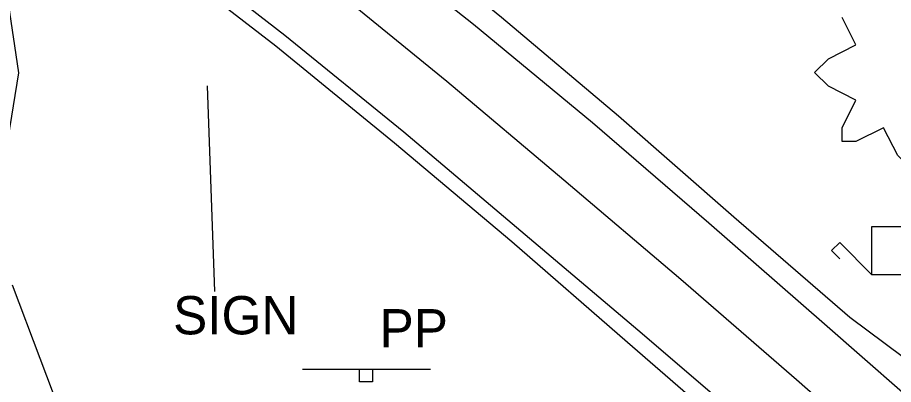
# Model space of a CAD drawing. Extents: x 1602514 to 1609837, y 863887 to 871157.
# Drawn here: x 1604266.8 to 1604409.7, y 867238.3 to 867298.1 of the extents above; entities that cross this region are included whole.
import ezdxf

# ---------------------------------------------------------------- set-up
doc = ezdxf.new("R2010")
doc.units = 0
for name, color, linetype in [('Environmental-New trees', 7, 'Continuous'), ('Roadway-Signs', 7, 'Continuous'), ('Survey-Centerline', 7, 'Continuous'), ('Survey-Edge of pavement', 7, 'Continuous'), ('Survey-Entrances', 7, 'Continuous'), ('Survey-Miscellaneous roadside', 7, 'Continuous'), ('Survey-Ridge Lines', 7, 'Continuous'), ('Survey-Shoulders', 7, 'Continuous'), ('Survey-Vegetation trees', 7, 'Continuous'), ('Utility-Pole', 7, 'Continuous')]:
    doc.layers.add(name, color=color, linetype=linetype)

msp = doc.modelspace()

# ---------------------------------------------------------------- linework, layer by layer
at = {"layer": 'Environmental-New trees'}
msp.add_lwpolyline([(1604423.85, 867298.16), (1604421.6, 867293.66), (1604426.1, 867291.41), (1604428.35, 867289.16), (1604426.1, 867286.91), (1604421.6, 867284.66), (1604423.85, 867280.16), (1604423.85, 867277.91), (1604421.42, 867277.99), (1604417.09, 867280.16), (1604414.84, 867275.66), (1604412.59, 867273.41), (1604410.4, 867275.6), (1604408.09, 867280.16), (1604403.59, 867277.91), (1604401.34, 867277.91), (1604401.34, 867280.16), (1604403.59, 867284.66), (1604399.09, 867286.91), (1604396.84, 867289.16), (1604399.09, 867291.41), (1604403.59, 867293.66), (1604401.34, 867298.16)], dxfattribs=at)
msp.add_lwpolyline([(1604423.85, 867298.16), (1604421.6, 867293.66), (1604426.1, 867291.41), (1604428.35, 867289.16), (1604426.1, 867286.91), (1604421.6, 867284.66), (1604423.85, 867280.16), (1604423.85, 867277.91), (1604421.42, 867277.99), (1604417.09, 867280.16), (1604414.84, 867275.66), (1604412.59, 867273.41), (1604410.4, 867275.6), (1604408.09, 867280.16), (1604403.59, 867277.91), (1604401.34, 867277.91), (1604401.34, 867280.16), (1604403.59, 867284.66), (1604399.09, 867286.91), (1604396.84, 867289.16), (1604399.09, 867291.41), (1604403.59, 867293.66), (1604401.34, 867298.16)], dxfattribs=at)
at = {"layer": 'Roadway-Signs'}
for p, q in [((1604313.29, 867240.79), (1604334.19, 867240.79)), ((1604313.29, 867240.79), (1604334.19, 867240.79)), ((1604322.64, 867238.69), (1604322.64, 867240.79)), ((1604322.64, 867238.69), (1604322.64, 867240.79)), ((1604323.69, 867240.79), (1604323.69, 867240.79)), ((1604323.69, 867240.79), (1604323.69, 867240.79)), ((1604324.74, 867240.79), (1604324.74, 867238.69)), ((1604324.74, 867240.79), (1604324.74, 867238.69)), ((1604324.74, 867238.69), (1604322.64, 867238.69)), ((1604324.74, 867238.69), (1604322.64, 867238.69))]:
    msp.add_line(p, q, dxfattribs=at)
at = {"layer": 'Survey-Centerline'}
msp.add_lwpolyline([(1604597.57, 867054.21), (1604579.15, 867071.12), (1604560.71, 867088), (1604542.42, 867105.05), (1604523.9, 867121.84), (1604505.43, 867138.69), (1604487.19, 867155.78), (1604468.45, 867172.34), (1604450, 867189.19), (1604431.41, 867205.92), (1604412.71, 867222.52), (1604393.92, 867239.01), (1604375.02, 867255.38), (1604355.97, 867271.57), (1604336.87, 867287.69), (1604317.48, 867303.49), (1604297.67, 867318.76), (1604277.42, 867333.54), (1604256.97, 867347.99)], dxfattribs=at)
msp.add_lwpolyline([(1604597.57, 867054.21), (1604579.15, 867071.12), (1604560.71, 867088), (1604542.42, 867105.05), (1604523.9, 867121.84), (1604505.43, 867138.69), (1604487.19, 867155.78), (1604468.45, 867172.34), (1604450, 867189.19), (1604431.41, 867205.92), (1604412.71, 867222.52), (1604393.92, 867239.01), (1604375.02, 867255.38), (1604355.97, 867271.57), (1604336.87, 867287.69), (1604317.48, 867303.49), (1604297.67, 867318.76), (1604277.42, 867333.54), (1604256.97, 867347.99)], dxfattribs=at)
at = {"layer": 'Survey-Edge of pavement'}
for points in [[(1604454.52, 867197.98), (1604435.91, 867214.78), (1604417.34, 867231.59), (1604398.48, 867248.1), (1604379.57, 867264.6), (1604360.61, 867280.95), (1604341.21, 867296.99), (1604321.4, 867312.66), (1604301.44, 867328.14), (1604281.16, 867343.02), (1604260.09, 867357.37), (1604238.85, 867371.11), (1604216.9, 867383.96), (1604194.61, 867396.1), (1604171.8, 867407.21), (1604148.61, 867417.47), (1604124.95, 867426.91), (1604101.35, 867435.58), (1604077.46, 867443.59), (1604053.46, 867450.96), (1604029.53, 867458.2), (1604005.44, 867465.47), (1603981.53, 867472.59), (1603966.46, 867476.99)], [(1604454.52, 867197.98), (1604435.91, 867214.78), (1604417.34, 867231.59), (1604398.48, 867248.1), (1604379.57, 867264.6), (1604360.61, 867280.95), (1604341.21, 867296.99), (1604321.4, 867312.66), (1604301.44, 867328.14), (1604281.16, 867343.02), (1604260.09, 867357.37), (1604238.85, 867371.11), (1604216.9, 867383.96), (1604194.61, 867396.1), (1604171.8, 867407.21), (1604148.61, 867417.47), (1604124.95, 867426.91), (1604101.35, 867435.58), (1604077.46, 867443.59), (1604053.46, 867450.96), (1604029.53, 867458.2), (1604005.44, 867465.47), (1603981.53, 867472.59), (1603966.46, 867476.99)], [(1604608.96, 867029.57), (1604590.46, 867046.38), (1604571.96, 867063.19), (1604553.51, 867080.06), (1604535.22, 867097.11), (1604516.84, 867114.05), (1604498.38, 867130.91), (1604479.89, 867147.74), (1604461.37, 867164.54), (1604443.18, 867181.16), (1604424.49, 867197.77), (1604405.79, 867214.37), (1604387, 867230.87), (1604367.99, 867247.11), (1604348.94, 867263.29), (1604329.84, 867279.42), (1604310.45, 867295.21), (1604291.93, 867309.54), (1604271.68, 867324.32), (1604251.23, 867338.77)], [(1604608.96, 867029.57), (1604590.46, 867046.38), (1604571.96, 867063.19), (1604553.51, 867080.06), (1604535.22, 867097.11), (1604516.84, 867114.05), (1604498.38, 867130.91), (1604479.89, 867147.74), (1604461.37, 867164.54), (1604443.18, 867181.16), (1604424.49, 867197.77), (1604405.79, 867214.37), (1604387, 867230.87), (1604367.99, 867247.11), (1604348.94, 867263.29), (1604329.84, 867279.42), (1604310.45, 867295.21), (1604291.93, 867309.54), (1604271.68, 867324.32), (1604251.23, 867338.77)]]:
    msp.add_lwpolyline(points, dxfattribs=at)
at = {"layer": 'Survey-Entrances'}
msp.add_line((1604297.77, 867286.99), (1604298.95, 867253.44), dxfattribs=at)
msp.add_line((1604297.77, 867286.99), (1604298.95, 867253.44), dxfattribs=at)
at = {"layer": 'Survey-Miscellaneous roadside'}
msp.add_lwpolyline([(1604400.94, 867258.79), (1604399.63, 867260.1), (1604400.94, 867261.41), (1604406.19, 867256.16), (1604406.19, 867264.04), (1604420.63, 867264.04), (1604421.94, 867262.73), (1604421.94, 867256.16), (1604406.19, 867256.16)], dxfattribs=at)
msp.add_lwpolyline([(1604400.94, 867258.79), (1604399.63, 867260.1), (1604400.94, 867261.41), (1604406.19, 867256.16), (1604406.19, 867264.04), (1604420.63, 867264.04), (1604421.94, 867262.73), (1604421.94, 867256.16), (1604406.19, 867256.16)], dxfattribs=at)
at = {"layer": 'Survey-Ridge Lines'}
msp.add_lwpolyline([(1604415.73, 866905.3), (1604416.11, 866929.95), (1604414.82, 866963.57), (1604406.19, 866985.96), (1604394.61, 867010.07), (1604380.94, 867026.12), (1604362.29, 867046.17), (1604346.21, 867063.14), (1604327.23, 867086.93), (1604322.3, 867130.21), (1604317.13, 867163.08), (1604305.97, 867186.68), (1604287.64, 867211.35), (1604275.06, 867230.53), (1604265.99, 867254.45)], dxfattribs=at)
msp.add_lwpolyline([(1604415.73, 866905.3), (1604416.11, 866929.95), (1604414.82, 866963.57), (1604406.19, 866985.96), (1604394.61, 867010.07), (1604380.94, 867026.12), (1604362.29, 867046.17), (1604346.21, 867063.14), (1604327.23, 867086.93), (1604322.3, 867130.21), (1604317.13, 867163.08), (1604305.97, 867186.68), (1604287.64, 867211.35), (1604275.06, 867230.53), (1604265.99, 867254.45)], dxfattribs=at)
at = {"layer": 'Survey-Shoulders'}
for points in [[(1604456.99, 867200.47), (1604440.38, 867216.47), (1604422.65, 867234.22), (1604402.57, 867249.19), (1604383.67, 867265.56), (1604364.87, 867282.04), (1604345.76, 867298.16), (1604326.38, 867313.96), (1604304.93, 867330.43), (1604284.68, 867345.21), (1604264.09, 867359.43), (1604242.86, 867372.64), (1604221.34, 867385.37), (1604199.63, 867397.79), (1604175.44, 867409.46), (1604152.57, 867419.57), (1604127.79, 867429.71), (1604104.27, 867438.22), (1604080.68, 867446.53), (1604056.85, 867454.07), (1604032.93, 867461.35), (1604008.33, 867467.76), (1603984.48, 867475.29), (1603967.49, 867480.49)], [(1604456.99, 867200.47), (1604440.38, 867216.47), (1604422.65, 867234.22), (1604402.57, 867249.19), (1604383.67, 867265.56), (1604364.87, 867282.04), (1604345.76, 867298.16), (1604326.38, 867313.96), (1604304.93, 867330.43), (1604284.68, 867345.21), (1604264.09, 867359.43), (1604242.86, 867372.64), (1604221.34, 867385.37), (1604199.63, 867397.79), (1604175.44, 867409.46), (1604152.57, 867419.57), (1604127.79, 867429.71), (1604104.27, 867438.22), (1604080.68, 867446.53), (1604056.85, 867454.07), (1604032.93, 867461.35), (1604008.33, 867467.76), (1603984.48, 867475.29), (1603967.49, 867480.49)], [(1604607.57, 867028.04), (1604589.24, 867045.04), (1604570.64, 867061.74), (1604552.35, 867078.79), (1604534.17, 867095.95), (1604515.65, 867112.75), (1604497.02, 867129.42), (1604478.52, 867146.23), (1604459.93, 867162.94), (1604441.45, 867179.13), (1604422.7, 867195.66), (1604403.99, 867212.26), (1604385.21, 867228.76), (1604366.31, 867245.12), (1604347.45, 867261.54), (1604328.35, 867277.66), (1604308.96, 867293.46), (1604290.72, 867307.59), (1604270.47, 867322.36), (1604250.3, 867337.27)], [(1604607.57, 867028.04), (1604589.24, 867045.04), (1604570.64, 867061.74), (1604552.35, 867078.79), (1604534.17, 867095.95), (1604515.65, 867112.75), (1604497.02, 867129.42), (1604478.52, 867146.23), (1604459.93, 867162.94), (1604441.45, 867179.13), (1604422.7, 867195.66), (1604403.99, 867212.26), (1604385.21, 867228.76), (1604366.31, 867245.12), (1604347.45, 867261.54), (1604328.35, 867277.66), (1604308.96, 867293.46), (1604290.72, 867307.59), (1604270.47, 867322.36), (1604250.3, 867337.27)]]:
    msp.add_lwpolyline(points, dxfattribs=at)
at = {"layer": 'Survey-Vegetation trees'}
msp.add_lwpolyline([(1604392.78, 866879.52), (1604405.65, 866918.53), (1604392.22, 866986.46), (1604373.94, 867018.01), (1604351.74, 867043.58), (1604351.74, 867043.58), (1604325.44, 867048.99), (1604302.68, 867083.52), (1604316.28, 867120.26), (1604308.12, 867157.59), (1604264.11, 867197.83), (1604253.03, 867228.16), (1604262.07, 867258.49), (1604267.02, 867289.11), (1604262.36, 867320.31), (1604222.68, 867347.29), (1604187.32, 867368.19), (1604143.74, 867388.65), (1604079.43, 867412.09), (1604039.89, 867420.15), (1604020.19, 867418.96)], dxfattribs=at)
msp.add_lwpolyline([(1604392.78, 866879.52), (1604405.65, 866918.53), (1604392.22, 866986.46), (1604373.94, 867018.01), (1604351.74, 867043.58), (1604351.74, 867043.58), (1604325.44, 867048.99), (1604302.68, 867083.52), (1604316.28, 867120.26), (1604308.12, 867157.59), (1604264.11, 867197.83), (1604253.03, 867228.16), (1604262.07, 867258.49), (1604267.02, 867289.11), (1604262.36, 867320.31), (1604222.68, 867347.29), (1604187.32, 867368.19), (1604143.74, 867388.65), (1604079.43, 867412.09), (1604039.89, 867420.15), (1604020.19, 867418.96)], dxfattribs=at)

# ---------------------------------------------------------------- texts
at = {"layer": 'Roadway-Signs'}
msp.add_text('SIGN', height=6.25, dxfattribs=at).set_placement((1604292.21, 867246.44))
msp.add_text('SIGN', height=6.25, dxfattribs=at).set_placement((1604292.21, 867246.44))
at = {"layer": 'Utility-Pole'}
msp.add_text('PP', height=6.251, dxfattribs=at).set_placement((1604325.89, 867244.31))
msp.add_text('PP', height=6.251, dxfattribs=at).set_placement((1604325.89, 867244.31))

doc.saveas('drawing.dxf')
